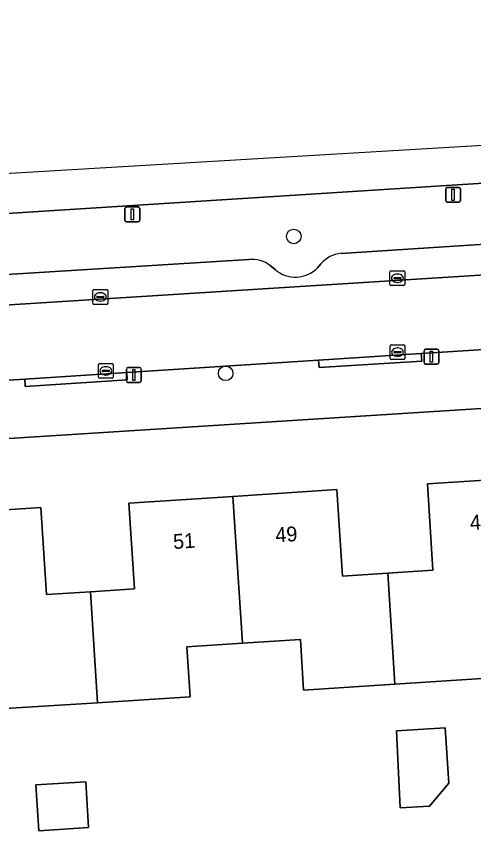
# Model space of a CAD drawing. Extents: x 159680 to 160786, y 387323 to 388340.
# Drawn here: x 160323.8 to 160354.6, y 388271.6 to 388326.4 of the extents above; entities that cross this region are included whole.
import ezdxf

# ---------------------------------------------------------------- set-up
doc = ezdxf.new("R2010")
doc.units = 0
for name, color, linetype in [('IMGEO_Boom', 7, 'Continuous'), ('IMGEO_Erf', 7, 'Continuous'), ('IMGEO_Groenvoorziening', 7, 'Continuous'), ('IMGEO_Kolk', 7, 'Continuous'), ('IMGEO_Lichtmast', 7, 'Continuous'), ('IMGEO_Pand', 7, 'Continuous'), ('IMGEO_Pand_nummerreeks', 7, 'Continuous'), ('IMGEO_Parkeervlak_open', 7, 'Continuous'), ('IMGEO_Rijbaan_lokaal_open', 7, 'Continuous'), ('IMGEO_Rijbaan_regionaal_gesloten', 7, 'Continuous'), ('IMGEO_Voetpad_open', 7, 'Continuous')]:
    doc.layers.add(name, color=color, linetype=linetype)

msp = doc.modelspace()

# ---------------------------------------------------------------- linework, layer by layer
at = {"layer": 'IMGEO_Boom'}
for centre in [(160342.491, 388311.598), (160337.909, 388302.389)]:
    msp.add_circle(centre, 0.489, dxfattribs=at)
at = {"layer": 'IMGEO_Erf'}
for points in [[(160392.653, 388302.487), (160387.915, 388302.12), (160149.004, 388286.929)], [(160318.328, 388292.901), (160325.478, 388293.362), (160325.855, 388287.511), (160328.818, 388287.702), (160331.781, 388287.893), (160331.409, 388293.665), (160338.398, 388294.116), (160345.385, 388294.567), (160345.76, 388288.754), (160348.802, 388288.95), (160351.846, 388289.146), (160351.472, 388294.949), (160358.47, 388295.4)], [(160355.495, 388281.883), (160349.281, 388281.482), (160343.153, 388281.087), (160342.933, 388284.498), (160339.033, 388284.247), (160335.303, 388284.006), (160335.52, 388280.637), (160329.302, 388280.236), (160323.12, 388279.837)]]:
    msp.add_lwpolyline(points, dxfattribs=at)
for points in [[(160349.393, 388278.343), (160352.674, 388278.544), (160352.903, 388274.819), (160351.605, 388273.274), (160349.641, 388273.16)], [(160325.341, 388271.628), (160325.149, 388274.704), (160328.517, 388274.914), (160328.679, 388271.837)]]:
    msp.add_lwpolyline(points, close=True, dxfattribs=at)
at = {"layer": 'IMGEO_Groenvoorziening'}
for points in [[(160403.853, 388315.091), (160398.745, 388314.787), (160398.521, 388317.939), (160391.839, 388317.513), (160299.632, 388311.63), (160228.902, 388307.039), (160199.88, 388305.266), (160190.331, 388304.538)], [(160345.665, 388310.462), (160362.594, 388311.557)], [(160322.834, 388309.018), (160339.464, 388310.044)], [(160344.096, 388309.5), (160344.315, 388309.754)], [(160340.926, 388309.622), (160341.23, 388309.378)]]:
    msp.add_lwpolyline(points, dxfattribs=at)
for centre, radius, start, end in [((160345.839, 388308.489), 1.981, 95.0412, 140.3078), ((160339.696, 388308.103), 1.955, 50.9971, 96.8017), ((160342.599, 388310.944), 2.08, 228.8496, 316.0254)]:
    msp.add_arc(centre, radius, start, end, dxfattribs=at)
at = {"layer": 'IMGEO_Kolk'}
for p, q in [((160348.956, 388308.364), (160348.956, 388309.216)), ((160349.031, 388309.29), (160349.883, 388309.29)), ((160349.957, 388309.216), (160349.957, 388308.364)), ((160349.215, 388308.784), (160349.215, 388308.796)), ((160349.653, 388308.747), (160349.255, 388308.747)), ((160349.258, 388308.833), (160349.656, 388308.833)), ((160349.444, 388309.07), (160349.469, 388309.07)), ((160349.699, 388308.796), (160349.699, 388308.784)), ((160349.883, 388308.29), (160349.031, 388308.29)), ((160349.467, 388308.51), (160349.442, 388308.51)), ((160328.985, 388307.101), (160328.985, 388307.953)), ((160329.06, 388308.027), (160329.912, 388308.027)), ((160329.244, 388307.521), (160329.244, 388307.533)), ((160329.287, 388307.57), (160329.685, 388307.57)), ((160329.473, 388307.807), (160329.498, 388307.807)), ((160329.728, 388307.533), (160329.728, 388307.521)), ((160329.986, 388307.953), (160329.986, 388307.101)), ((160329.912, 388307.027), (160329.06, 388307.027)), ((160329.682, 388307.484), (160329.284, 388307.484)), ((160329.496, 388307.247), (160329.471, 388307.247)), ((160348.963, 388303.391), (160348.963, 388304.243)), ((160349.038, 388304.317), (160349.89, 388304.317)), ((160349.964, 388304.243), (160349.964, 388303.391)), ((160349.222, 388303.811), (160349.222, 388303.823)), ((160349.66, 388303.774), (160349.262, 388303.774)), ((160349.265, 388303.86), (160349.663, 388303.86)), ((160349.451, 388304.097), (160349.476, 388304.097)), ((160349.706, 388303.823), (160349.706, 388303.811)), ((160349.89, 388303.317), (160349.038, 388303.317)), ((160349.474, 388303.537), (160349.449, 388303.537)), ((160329.352, 388302.132), (160329.352, 388302.984)), ((160329.427, 388303.058), (160330.279, 388303.058)), ((160329.611, 388302.552), (160329.611, 388302.564)), ((160329.654, 388302.601), (160330.052, 388302.601)), ((160329.84, 388302.838), (160329.865, 388302.838)), ((160330.095, 388302.564), (160330.095, 388302.552)), ((160330.353, 388302.984), (160330.353, 388302.132)), ((160330.279, 388302.058), (160329.427, 388302.058)), ((160330.049, 388302.515), (160329.651, 388302.515)), ((160329.863, 388302.278), (160329.838, 388302.278))]:
    msp.add_line(p, q, dxfattribs=at)
for points in [[(160348.956, 388308.364), (160348.956, 388309.216)], [(160349.031, 388309.29), (160349.883, 388309.29)], [(160349.957, 388309.216), (160349.957, 388308.364)], [(160349.883, 388308.29), (160349.031, 388308.29)], [(160328.985, 388307.101), (160328.985, 388307.953)], [(160329.06, 388308.027), (160329.912, 388308.027)], [(160329.986, 388307.953), (160329.986, 388307.101)], [(160329.912, 388307.027), (160329.06, 388307.027)], [(160348.963, 388303.391), (160348.963, 388304.243)], [(160349.038, 388304.317), (160349.89, 388304.317)], [(160349.964, 388304.243), (160349.964, 388303.391)], [(160349.89, 388303.317), (160349.038, 388303.317)], [(160329.352, 388302.132), (160329.352, 388302.984)], [(160329.427, 388303.058), (160330.279, 388303.058)], [(160330.353, 388302.984), (160330.353, 388302.132)], [(160330.279, 388302.058), (160329.427, 388302.058)]]:
    msp.add_lwpolyline(points, dxfattribs=at)
for centre, radius, start, end in [((160349.033, 388309.214), 0.0765, 91.552, 178.448), ((160349.033, 388309.214), 0.0765, 91.552, 178.448), ((160349.881, 388309.214), 0.0765, 1.552, 88.448), ((160349.881, 388309.214), 0.0765, 1.552, 88.448), ((160349.255, 388308.793), 0.0403, 85.8775, 175.7526), ((160349.252, 388308.783), 0.0366, 178.938, 274.7102), ((160349.656, 388308.79), 0.043, 264.8664, 352.4533), ((160349.66, 388308.795), 0.0386, 1.7309, 96.639), ((160349.033, 388308.366), 0.0765, 181.552, 268.448), ((160349.033, 388308.366), 0.0765, 181.552, 268.448), ((160349.881, 388308.366), 0.0765, 271.552, 358.448), ((160349.881, 388308.366), 0.0765, 271.552, 358.448), ((160329.062, 388307.951), 0.0765, 91.552, 178.448), ((160329.062, 388307.951), 0.0765, 91.552, 178.448), ((160329.284, 388307.53), 0.0403, 85.8775, 175.7526), ((160329.281, 388307.52), 0.0366, 178.938, 274.7102), ((160329.685, 388307.527), 0.043, 264.8664, 352.4533), ((160329.689, 388307.532), 0.0386, 1.7309, 96.639), ((160329.91, 388307.951), 0.0765, 1.552, 88.448), ((160329.91, 388307.951), 0.0765, 1.552, 88.448), ((160329.062, 388307.103), 0.0765, 181.552, 268.448), ((160329.062, 388307.103), 0.0765, 181.552, 268.448), ((160329.91, 388307.103), 0.0765, 271.552, 358.448), ((160329.91, 388307.103), 0.0765, 271.552, 358.448), ((160349.04, 388304.241), 0.0765, 91.552, 178.448), ((160349.04, 388304.241), 0.0765, 91.552, 178.448), ((160349.888, 388304.241), 0.0765, 1.552, 88.448), ((160349.888, 388304.241), 0.0765, 1.552, 88.448), ((160349.262, 388303.82), 0.0403, 85.8775, 175.7526), ((160349.259, 388303.81), 0.0366, 178.938, 274.7102), ((160349.663, 388303.817), 0.043, 264.8664, 352.4533), ((160349.667, 388303.822), 0.0386, 1.7309, 96.639), ((160349.04, 388303.393), 0.0765, 181.552, 268.448), ((160349.04, 388303.393), 0.0765, 181.552, 268.448), ((160349.888, 388303.393), 0.0765, 271.552, 358.448), ((160349.888, 388303.393), 0.0765, 271.552, 358.448), ((160329.429, 388302.982), 0.0765, 91.552, 178.448), ((160329.429, 388302.982), 0.0765, 91.552, 178.448), ((160329.651, 388302.561), 0.0403, 85.8775, 175.7526), ((160330.056, 388302.563), 0.0386, 1.7309, 96.639), ((160330.277, 388302.982), 0.0765, 1.552, 88.448), ((160330.277, 388302.982), 0.0765, 1.552, 88.448), ((160329.429, 388302.134), 0.0765, 181.552, 268.448), ((160329.429, 388302.134), 0.0765, 181.552, 268.448), ((160329.648, 388302.551), 0.0366, 178.938, 274.7102), ((160330.052, 388302.558), 0.043, 264.8664, 352.4533), ((160330.277, 388302.134), 0.0765, 271.552, 358.448), ((160330.277, 388302.134), 0.0765, 271.552, 358.448)]:
    msp.add_arc(centre, radius, start, end, dxfattribs=at)
for centre, major_axis, ratio, start_param, end_param in [((160349.443, 388308.79), (-0.387, 0.002), 0.722429, 4.712389, 7.853982), ((160349.468, 388308.79), (-0.39, 0.002), 0.717154, 1.570796, 4.712389), ((160329.472, 388307.527), (-0.387, 0.002), 0.722429, 4.712389, 7.853982), ((160329.497, 388307.527), (-0.39, 0.002), 0.717154, 1.570796, 4.712389), ((160349.45, 388303.817), (-0.387, 0.002), 0.722429, 4.712389, 7.853982), ((160349.475, 388303.817), (-0.39, 0.002), 0.717154, 1.570796, 4.712389), ((160329.839, 388302.558), (-0.387, 0.002), 0.722429, 4.712389, 7.853982), ((160329.864, 388302.558), (-0.39, 0.002), 0.717154, 1.570796, 4.712389)]:
    msp.add_ellipse(centre, major_axis=major_axis, ratio=ratio, start_param=start_param, end_param=end_param, dxfattribs=at)
at = {"layer": 'IMGEO_Lichtmast'}
for p, q in [((160352.702, 388313.998), (160352.702, 388314.798)), ((160352.702, 388314.798), (160352.702, 388313.998)), ((160352.802, 388314.898), (160353.592, 388314.898)), ((160353.592, 388314.898), (160352.802, 388314.898)), ((160353.692, 388314.798), (160353.692, 388313.998)), ((160353.692, 388313.998), (160353.692, 388314.798)), ((160331.24, 388313.58), (160332.03, 388313.58)), ((160332.03, 388313.58), (160331.24, 388313.58)), ((160353.592, 388313.898), (160352.802, 388313.898)), ((160352.802, 388313.898), (160353.592, 388313.898)), ((160331.14, 388312.68), (160331.14, 388313.48)), ((160331.14, 388313.48), (160331.14, 388312.68)), ((160332.13, 388313.48), (160332.13, 388312.68)), ((160332.13, 388312.68), (160332.13, 388313.48)), ((160332.03, 388312.58), (160331.24, 388312.58)), ((160331.24, 388312.58), (160332.03, 388312.58)), ((160351.249, 388303.112), (160351.249, 388303.912)), ((160351.249, 388303.912), (160351.249, 388303.112)), ((160351.349, 388304.012), (160352.139, 388304.012)), ((160352.139, 388304.012), (160351.349, 388304.012)), ((160352.239, 388303.912), (160352.239, 388303.112)), ((160352.239, 388303.112), (160352.239, 388303.912)), ((160331.239, 388301.88), (160331.239, 388302.68)), ((160331.239, 388302.68), (160331.239, 388301.88)), ((160331.339, 388302.78), (160332.129, 388302.78)), ((160332.129, 388302.78), (160331.339, 388302.78)), ((160332.229, 388302.68), (160332.229, 388301.88)), ((160332.229, 388301.88), (160332.229, 388302.68)), ((160352.139, 388303.012), (160351.349, 388303.012)), ((160351.349, 388303.012), (160352.139, 388303.012)), ((160332.129, 388301.78), (160331.339, 388301.78)), ((160331.339, 388301.78), (160332.129, 388301.78))]:
    msp.add_line(p, q, dxfattribs=at)
for points in [[(160353.122, 388314.773), (160353.272, 388314.773), (160353.272, 388314.023), (160353.122, 388314.023), (160353.122, 388314.773)], [(160331.56, 388313.455), (160331.71, 388313.455), (160331.71, 388312.705), (160331.56, 388312.705), (160331.56, 388313.455)], [(160351.669, 388303.887), (160351.819, 388303.887), (160351.819, 388303.137), (160351.669, 388303.137), (160351.669, 388303.887)], [(160331.659, 388302.655), (160331.809, 388302.655), (160331.809, 388301.905), (160331.659, 388301.905), (160331.659, 388302.655)]]:
    msp.add_lwpolyline(points, dxfattribs=at)
for centre, start, end in [((160352.802, 388314.798), 90, 180), ((160352.802, 388314.798), 90, 180), ((160353.592, 388314.798), 0, 90), ((160353.592, 388314.798), 360, 90), ((160331.24, 388313.48), 90, 180), ((160331.24, 388313.48), 90, 180), ((160332.03, 388313.48), 0, 90), ((160332.03, 388313.48), 360, 90), ((160352.802, 388313.998), 180, 270), ((160352.802, 388313.998), 180, 270), ((160353.592, 388313.998), 270, 0), ((160353.592, 388313.998), 270, 0), ((160331.24, 388312.68), 180, 270), ((160331.24, 388312.68), 180, 270), ((160332.03, 388312.68), 270, 0), ((160332.03, 388312.68), 270, 0), ((160351.349, 388303.912), 90, 180), ((160351.349, 388303.912), 90, 180), ((160352.139, 388303.912), 0, 90), ((160352.139, 388303.912), 360, 90), ((160351.349, 388303.112), 180, 270), ((160351.349, 388303.112), 180, 270), ((160352.139, 388303.112), 270, 0), ((160352.139, 388303.112), 270, 0), ((160331.339, 388302.68), 90, 180), ((160331.339, 388302.68), 90, 180), ((160332.129, 388302.68), 0, 90), ((160332.129, 388302.68), 360, 90), ((160331.339, 388301.88), 180, 270), ((160331.339, 388301.88), 180, 270), ((160332.129, 388301.88), 270, 0), ((160332.129, 388301.88), 270, 0)]:
    msp.add_arc(centre, 0.1, start, end, dxfattribs=at)
at = {"layer": 'IMGEO_Pand'}
for points in [[(160349.281, 388281.482), (160355.495, 388281.883), (160359.311, 388282.129), (160359.095, 388285.547), (160358.47, 388295.4), (160351.472, 388294.949), (160351.846, 388289.146), (160348.802, 388288.95)], [(160339.033, 388284.247), (160342.933, 388284.498), (160343.153, 388281.087), (160349.281, 388281.482), (160348.802, 388288.95), (160345.76, 388288.754), (160345.385, 388294.567), (160338.398, 388294.116)], [(160329.302, 388280.236), (160335.52, 388280.637), (160335.303, 388284.006), (160339.033, 388284.247), (160338.398, 388294.116), (160331.409, 388293.665), (160331.781, 388287.893), (160328.818, 388287.702)], [(160328.818, 388287.702), (160325.855, 388287.511), (160325.478, 388293.362), (160318.328, 388292.901), (160318.386, 388292.003), (160314.894, 388291.778), (160315.473, 388282.797), (160315.793, 388282.818), (160315.779, 388283.048), (160318.951, 388283.253), (160318.967, 388283.002), (160322.899, 388283.256), (160323.12, 388279.837), (160329.302, 388280.236)], [(160349.393, 388278.343), (160349.641, 388273.16), (160351.605, 388273.274), (160352.903, 388274.819), (160352.674, 388278.544)], [(160325.149, 388274.704), (160325.341, 388271.628), (160328.679, 388271.837), (160328.517, 388274.914)]]:
    msp.add_lwpolyline(points, close=True, dxfattribs=at)
at = {"layer": 'IMGEO_Parkeervlak_open'}
for points in [[(160362.594, 388311.557), (160345.665, 388310.462)], [(160210.086, 388299.838), (160388.023, 388311.077)], [(160339.464, 388310.044), (160322.834, 388309.018)], [(160344.315, 388309.754), (160344.096, 388309.5)], [(160341.23, 388309.378), (160340.926, 388309.622)]]:
    msp.add_lwpolyline(points, dxfattribs=at)
for centre, radius, start, end in [((160345.839, 388308.489), 1.981, 95.0412, 140.3078), ((160339.696, 388308.103), 1.955, 50.9971, 96.8017), ((160342.599, 388310.944), 2.08, 228.8496, 316.0254)]:
    msp.add_arc(centre, radius, start, end, dxfattribs=at)
at = {"layer": 'IMGEO_Rijbaan_lokaal_open'}
for points in [[(160388.023, 388311.077), (160210.086, 388299.838)], [(160229.966, 388295.933), (160237.141, 388296.403), (160250.304, 388297.264), (160256.611, 388297.677), (160270.514, 388298.586), (160276.38, 388298.97), (160286.005, 388299.6), (160290.306, 388299.87), (160296.254, 388300.242), (160309.583, 388301.078), (160314.112, 388301.362), (160324.411, 388302.007), (160331.256, 388302.447), (160344.159, 388303.276), (160351.061, 388303.719), (160359.886, 388304.286)]]:
    msp.add_lwpolyline(points, dxfattribs=at)
at = {"layer": 'IMGEO_Rijbaan_regionaal_gesloten'}
msp.add_lwpolyline([(160501.903, 388326.406), (160464.969, 388324.217), (160400.618, 388320.403), (160179.61, 388307.304), (160156.741, 388302.704), (160156.907, 388300.87), (160169.61, 388302.543), (160171.517, 388302.732), (160176.02, 388303.18), (160176.583, 388303.235), (160185.514, 388304.143), (160190.331, 388304.538), (160199.88, 388305.266), (160228.902, 388307.039), (160299.632, 388311.63), (160391.839, 388317.513), (160398.521, 388317.939), (160398.79, 388317.956), (160402.897, 388318.218), (160407.722, 388318.526), (160501.988, 388324.54), (160501.903, 388326.406)], dxfattribs=at)
at = {"layer": 'IMGEO_Voetpad_open'}
for points in [[(160359.886, 388304.286), (160351.061, 388303.719), (160351.091, 388303.22), (160344.189, 388302.777), (160344.159, 388303.276), (160331.256, 388302.447), (160331.285, 388301.948), (160324.44, 388301.508), (160324.411, 388302.007), (160314.112, 388301.362), (160314.141, 388300.862), (160309.612, 388300.578), (160309.583, 388301.078), (160296.254, 388300.242)], [(160145.289, 388286.762), (160149.004, 388286.929), (160387.915, 388302.12)]]:
    msp.add_lwpolyline(points, dxfattribs=at)
for points in [[(160351.061, 388303.719), (160344.159, 388303.276), (160344.189, 388302.777), (160351.091, 388303.22)], [(160331.256, 388302.447), (160324.411, 388302.007), (160324.44, 388301.508), (160331.285, 388301.948)]]:
    msp.add_lwpolyline(points, close=True, dxfattribs=at)

# ---------------------------------------------------------------- texts
at = {"layer": 'IMGEO_Pand_nummerreeks'}
for s, rotation, p in [('47', 3.6915, (160354.358, 388291.849)), ('51', 3.6927, (160334.403, 388290.572)), ('49', 3.6927, (160341.278, 388291.016))]:
    msp.add_text(s, height=1, rotation=rotation, dxfattribs=at).set_placement(p)

doc.saveas('drawing.dxf')
